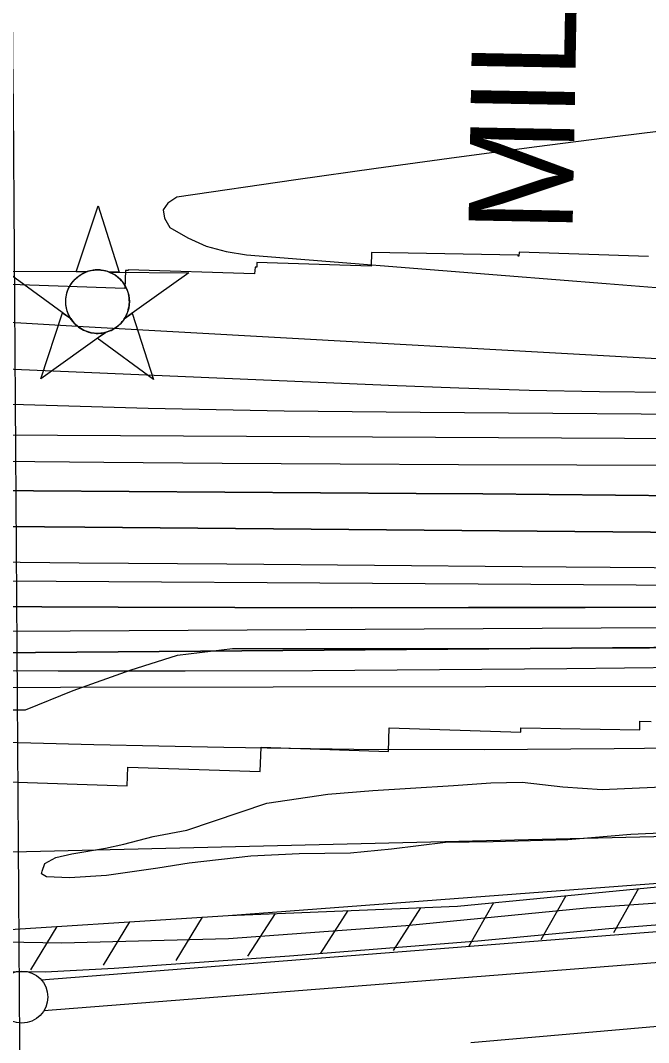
# Model space of a CAD drawing. Extents: x 3508733 to 3546731, y 546897 to 572481.
# Drawn here: x 3533948 to 3534551, y 561954 to 562937 of the extents above; entities that cross this region are included whole.
import ezdxf

# ---------------------------------------------------------------- set-up
doc = ezdxf.new("R2010")
doc.units = 0
for name, color, linetype in [('V-CHAN-NAID', 7, 'Continuous'), ('V-FLOD-BASE', 7, 'Continuous'), ('V-GRID-MAJR', 7, 'Continuous'), ('V-LEVE-TOET', 7, 'Continuous'), ('V-RIVR-EDGE', 7, 'Continuous'), ('V-RRAP-FSHR', 7, 'Continuous'), ('V-RRAP-RVMT', 7, 'Continuous'), ('V-SITE-VEGE', 7, 'Continuous'), ('V-SURV-LINE', 7, 'Continuous'), ('V-TOPO-DPTH', 7, 'Continuous'), ('V-TOPO-MAJR', 7, 'Continuous'), ('V-TOPO-MINR', 7, 'Continuous'), ('V-TOPO-WATR', 7, 'Continuous')]:
    doc.layers.add(name, color=color, linetype=linetype)

msp = doc.modelspace()

# ---------------------------------------------------------------- linework, layer by layer
at = {"layer": 'V-CHAN-NAID'}
for points in [[(3534011.04, 562694.73), (3534001.45, 562694.8), (3534022.58, 562758.28), (3534042.8, 562694.5), (3534033.21, 562694.57), (3534031.64, 562695.15), (3534029.54, 562695.77), (3534027.5, 562696.22), (3534025.46, 562696.53), (3534024.3, 562696.64), (3534022.76, 562696.72), (3534021.04, 562696.72), (3534019.67, 562696.65), (3534017.77, 562696.45), (3534016.4, 562696.23), (3534014.62, 562695.85), (3534013.08, 562695.43), (3534012.05, 562695.1)], [(3534011.04, 562694.73), (3533934.54, 562695.27), (3533996.11, 562649.87), (3533995, 562651.78), (3533994.19, 562653.41), (3533993.36, 562655.38), (3533992.67, 562657.43), (3533992.3, 562658.75), (3533991.94, 562660.38), (3533991.7, 562661.82), (3533991.51, 562663.42), (3533991.4, 562665.16), (3533991.39, 562666.74), (3533991.49, 562668.81), (3533991.68, 562670.43), (3533992.07, 562672.63), (3533992.55, 562674.56), (3533993.15, 562676.44), (3533993.81, 562678.12), (3533994.54, 562679.71), (3533995.35, 562681.25), (3533996.41, 562682.98), (3533997.44, 562684.45), (3533998.44, 562685.72), (3533999.44, 562686.87), (3534000.75, 562688.21), (3534001.8, 562689.17), (3534003.52, 562690.57), (3534004.73, 562691.44), (3534006.42, 562692.51), (3534008.15, 562693.45), (3534009.6, 562694.14)], [(3534033.21, 562694.57), (3534109.7, 562694.03), (3534047.5, 562649.51), (3534048.41, 562651), (3534049.39, 562652.84), (3534050.1, 562654.43), (3534050.84, 562656.38), (3534051.39, 562658.17), (3534051.79, 562659.81), (3534052.15, 562661.82), (3534052.33, 562663.39), (3534052.46, 562665.6), (3534052.43, 562667.66), (3534052.24, 562669.88), (3534051.97, 562671.64), (3534051.48, 562673.87), (3534050.84, 562676.01), (3534050.09, 562677.99), (3534049.45, 562679.43), (3534048.44, 562681.35), (3534047.38, 562683.07), (3534046.16, 562684.77), (3534044.9, 562686.31), (3534043.63, 562687.68), (3534042, 562689.21), (3534040.25, 562690.62), (3534038.57, 562691.8), (3534036.68, 562692.93), (3534035.21, 562693.69)], [(3534029.47, 562636.6), (3533967.27, 562592.08), (3533988.39, 562655.56), (3533996.11, 562649.87), (3533996.75, 562648.91), (3533998.13, 562647.05), (3533999.34, 562645.63), (3534000.81, 562644.13), (3534002.2, 562642.88), (3534003.65, 562641.72), (3534005.05, 562640.74), (3534006.73, 562639.7), (3534008.45, 562638.79), (3534010.24, 562637.98), (3534011.68, 562637.42), (3534013.31, 562636.89), (3534015.54, 562636.33), (3534017.07, 562636.04), (3534019.09, 562635.78), (3534020.63, 562635.68), (3534022.49, 562635.66), (3534024.18, 562635.74), (3534025.89, 562635.91), (3534027.79, 562636.22)], [(3534047.5, 562649.51), (3534055.3, 562655.09), (3534075.52, 562591.31), (3534021.67, 562631.02), (3534029.47, 562636.6), (3534031.14, 562637.08), (3534032.75, 562637.64), (3534034.91, 562638.55), (3534036.64, 562639.43), (3534038.51, 562640.55), (3534040.25, 562641.76), (3534041.8, 562643.01), (3534043.08, 562644.17), (3534044.47, 562645.59), (3534045.67, 562647), (3534046.79, 562648.47)]]:
    msp.add_lwpolyline(points, close=True, dxfattribs=at)
msp.add_circle((3534021.92, 562666.19), 30.54, dxfattribs=at)
at = {"layer": 'V-FLOD-BASE'}
msp.add_lwpolyline([(3532710.45, 562040.61), (3532907.8, 562036.26), (3533054.05, 562032.42), (3533261.96, 562026.2), (3533512.77, 562021.89), (3533708.99, 562021.66), (3533810.05, 562022.98), (3533971.6, 562021.93), (3534038.02, 562025.37), (3534206.16, 562037.17), (3534387.26, 562051.78), (3534513.1, 562063.43), (3534724.18, 562080.08), (3534928.17, 562093.28), (3534994.62, 562099.66), (3535003.96, 562094.28), (3535028.65, 562095.2), (3535215.62, 562109.75), (3535302.06, 562118.27), (3535302.12, 562118.28)], dxfattribs=at)
at = {"layer": 'V-GRID-MAJR'}
msp.add_spline([(3534014.46, 552440.28), (3533972.17, 558498.11), (3533929.85, 564559.03), (3533887.54, 570619.96), (3533887.51, 570623.03)], degree=3, dxfattribs=at)
at = {"layer": 'V-LEVE-TOET'}
for points in [[(3536056.52, 562014.26), (3535948.09, 562039.45), (3535773.65, 562101.73), (3535656.09, 562153.45), (3535628.6, 562165.48), (3535615.73, 562170.31), (3535604.6, 562173.36), (3535592.85, 562173.48), (3535551.67, 562168.61), (3535408.81, 562158.32), (3535383.24, 562156.54), (3535357.07, 562154.73), (3535231.86, 562147.19), (3535010.18, 562127.7), (3534833.15, 562108.35), (3534677.93, 562096.41), (3534491.56, 562083.03), (3534318.08, 562065.99), (3534147.58, 562053.63), (3533987.15, 562049.38), (3533933.12, 562050.52)], [(3534380.39, 561953.86), (3534559.73, 561969.66), (3534741.97, 561980.73), (3534928.4, 561999.99), (3535053.12, 562016.94), (3535087.23, 562020.7), (3535101.67, 562021.54), (3535164.94, 562025.2), (3535267.19, 562027.8), (3535404.07, 562038.52), (3535565.16, 562050.39), (3535626.81, 562047.41), (3535672.54, 562037.55), (3535711.16, 562022.47), (3535857.44, 561964), (3535975.05, 561917.57)]]:
    msp.add_lwpolyline(points, dxfattribs=at)
at = {"layer": 'V-RIVR-EDGE'}
msp.add_lwpolyline([(3533924.6, 562273.79), (3533952.81, 562273.72), (3533998.48, 562292.22), (3534053.16, 562311.9), (3534098.82, 562326.19), (3534151.67, 562332.66), (3534356.98, 562332.76), (3534649.34, 562333.83), (3534700.96, 562331.3), (3534771.84, 562347.34), (3534866.07, 562338.1), (3535058.23, 562359.84)], dxfattribs=at)
at = {"layer": 'V-RRAP-FSHR'}
for p, q in [((3534471.73, 562095.13), (3534447.74, 562052.6)), ((3534541.4, 562101.93), (3534517.41, 562059.4)), ((3534402.06, 562088.34), (3534378.07, 562045.81)), ((3534122.46, 562074.6), (3534097.09, 562032.87)), ((3534192.37, 562078.01), (3534165.97, 562036.93)), ((3534262.31, 562080.79), (3534235.91, 562039.71)), ((3534332.26, 562083.57), (3534305.86, 562042.49)), ((3533982.75, 562065.55), (3533957.39, 562023.82)), ((3534052.6, 562070.07), (3534027.24, 562028.35))]:
    msp.add_line(p, q, dxfattribs=at)
for points in [[(3529520.03, 562301.45), (3530005.39, 562231.9), (3530463.26, 562162.52), (3530652.17, 562124.72), (3530699.67, 562125.28), (3530728.12, 562143.47), (3530785.02, 562179.86), (3530835.73, 562162.04), (3530871.39, 562134.3), (3530902.91, 562112.43), (3531136.15, 562100.24), (3531507.83, 562104.77), (3531883.57, 562094.27), (3532389.29, 562081.34), (3532875.91, 562077.71), (3533344.93, 562059.99), (3533650.72, 562055.72), (3533887.4, 562059.37), (3534147.49, 562076.22), (3534367.53, 562084.97), (3534626.01, 562110.18), (3534901.97, 562131.95), (3535007.86, 562142.19), (3535007.92, 562141.08)], [(3533674.67, 562056.09), (3533887.4, 562059.37), (3534147.49, 562076.22), (3534581.44, 562108.77), (3534869.21, 562129.45)]]:
    msp.add_lwpolyline(points, dxfattribs=at)
at = {"layer": 'V-RRAP-RVMT'}
for p, q in [((3534285.07, 562713.5), (3534284.84, 562700.16)), ((3534425.94, 562710.81), (3534285.07, 562713.5)), ((3534426.78, 562713.85), (3534426.62, 562709.89)), ((3534551.14, 562709.62), (3534426.78, 562713.85)), ((3534174.94, 562703.95), (3534174.75, 562699.4)), ((3534284.84, 562700.16), (3534174.94, 562703.95)), ((3534425.93, 562709.91), (3534425.94, 562710.81)), ((3534426.62, 562709.89), (3534425.93, 562709.91)), ((3534048.9, 562696.19), (3534048.02, 562678.96)), ((3534051.16, 562696.07), (3534048.9, 562696.19)), ((3534051.19, 562696.89), (3534051.16, 562696.07)), ((3534172.81, 562692.81), (3534051.19, 562696.89)), ((3534173.17, 562699.48), (3534172.81, 562692.81)), ((3534174.75, 562699.4), (3534173.17, 562699.48)), ((3534048.02, 562678.96), (3533938.22, 562682.79)), ((3534542.72, 562254.44), (3534542.88, 562262.92)), ((3534542.88, 562262.92), (3534553.67, 562262.55)), ((3534301.31, 562233.68), (3534302.14, 562256.53)), ((3534302.14, 562256.53), (3534428.44, 562252.18)), ((3534428.44, 562252.18), (3534428.6, 562256.55)), ((3534428.6, 562256.55), (3534542.72, 562254.44)), ((3534178.23, 562214.38), (3534179.14, 562237.9)), ((3534179.14, 562237.9), (3534301.31, 562233.68)), ((3534050.34, 562200.69), (3534050.97, 562218.73)), ((3534050.97, 562218.73), (3534178.23, 562214.38)), ((3533906.85, 562205.61), (3534050.34, 562200.69))]:
    msp.add_line(p, q, dxfattribs=at)
at = {"layer": 'V-SITE-VEGE'}
msp.add_lwpolyline([(3534598.32, 562156.8), (3534534.26, 562153.92), (3534473.69, 562148.66), (3534402, 562147.04), (3534356.17, 562146.33), (3534304.4, 562139.81), (3534265, 562136.09), (3534215.64, 562135.42), (3534169.21, 562132.95), (3534109.81, 562126.51), (3534079.79, 562121.53), (3534030.37, 562114.39), (3533995.1, 562112.4), (3533972.78, 562113.21), (3533968.11, 562116.2), (3533968.73, 562118.54), (3533971.15, 562126.16), (3533981.79, 562131.92), (3533997.1, 562135.29), (3534029.46, 562140.84), (3534047.13, 562144.77), (3534075.4, 562152.12), (3534107.78, 562158.25), (3534184.41, 562183.91), (3534243.25, 562192.71), (3534286.18, 562196.39), (3534322.62, 562198.37), (3534363.77, 562200.89), (3534399.64, 562203.46), (3534429.6, 562204.33), (3534468.92, 562199.82), (3534506.49, 562197.09), (3534571.14, 562199.96)], dxfattribs=at)
at = {"layer": 'V-SURV-LINE'}
for points in [[(3533967.89, 562014.2), (3535582.88, 562141.23)], [(3535585.23, 562111.32), (3533970.23, 561984.29)]]:
    msp.add_lwpolyline(points, dxfattribs=at)
msp.add_circle((3533949.15, 561997.68), 25, dxfattribs=at)
at = {"layer": 'V-TOPO-DPTH'}
for points in [[(3536504.22, 562604.88), (3535853, 562494.94), (3535841.49, 562493.2), (3535829.95, 562491.72), (3535818.36, 562490.64), (3535806.74, 562489.82), (3535616.96, 562479.7), (3535510.41, 562475.1), (3535403.84, 562471.95), (3535297.22, 562470.97), (3535190.57, 562471.44), (3534795.52, 562477.17), (3534753.11, 562477.76), (3534710.7, 562478.3), (3534668.29, 562478.78), (3534625.88, 562479.22), (3534583.15, 562479.64), (3534519.37, 562480.23), (3534455.59, 562480.79), (3534391.82, 562481.3), (3534328.04, 562481.78), (3533592.42, 562487)], [(3536504.22, 562604.88), (3535853, 562494.94), (3535841.49, 562493.2), (3535829.95, 562491.72), (3535818.36, 562490.64), (3535806.74, 562489.82), (3535616.96, 562479.7), (3535510.41, 562475.1), (3535403.84, 562471.95), (3535297.22, 562470.97), (3535190.57, 562471.44), (3534795.52, 562477.17), (3534753.11, 562477.76), (3534710.7, 562478.3), (3534668.29, 562478.78), (3534625.88, 562479.22), (3534583.15, 562479.64), (3534519.37, 562480.23), (3534455.59, 562480.79), (3534391.82, 562481.3), (3534328.04, 562481.78), (3533592.42, 562487)], [(3533862.28, 562416.56), (3534004.12, 562415.25), (3534145.97, 562413.99), (3534287.82, 562412.82), (3534429.66, 562411.71), (3534641.17, 562410.11), (3534677.26, 562409.86), (3534713.36, 562409.65), (3534749.45, 562409.5), (3534785.55, 562409.38), (3534821.64, 562409.34), (3534857.74, 562409.35), (3534893.84, 562409.46), (3534929.93, 562409.62), (3535792.04, 562414.58), (3535799.65, 562414.62), (3535807.25, 562414.67), (3535814.86, 562414.71), (3535822.46, 562414.76), (3535835.37, 562414.83), (3535836.52, 562414.85), (3535839.96, 562414.98), (3535842.49, 562415.15), (3536790.17, 562568.34)], [(3533862.28, 562416.56), (3534004.12, 562415.25), (3534145.97, 562413.99), (3534287.82, 562412.82), (3534429.66, 562411.71), (3534641.17, 562410.11), (3534677.26, 562409.86), (3534713.36, 562409.65), (3534749.45, 562409.5), (3534785.55, 562409.38), (3534821.64, 562409.34), (3534857.74, 562409.35), (3534893.84, 562409.46), (3534929.93, 562409.62), (3535792.04, 562414.58), (3535799.65, 562414.62), (3535807.25, 562414.67), (3535814.86, 562414.71), (3535822.46, 562414.76), (3535835.37, 562414.83), (3535836.52, 562414.85), (3535839.96, 562414.98), (3535842.49, 562415.15), (3536790.17, 562568.34)], [(3536039.54, 562494.04), (3535878.65, 562474.65), (3535856.07, 562472.19), (3535833.47, 562470.09), (3535810.82, 562468.51), (3535788.14, 562467.28), (3535353.95, 562448.85), (3535247.02, 562445.12), (3535140.07, 562442.45), (3535033.09, 562441.39), (3534926.09, 562441.4), (3534762.65, 562442.64), (3534737.36, 562442.83), (3534712.07, 562443.04), (3534686.77, 562443.26), (3534661.48, 562443.48), (3534009.83, 562449.45), (3533932.07, 562450.16)], [(3533932.07, 562450.16), (3534009.83, 562449.45), (3534661.48, 562443.48), (3534686.77, 562443.26), (3534712.07, 562443.04), (3534737.36, 562442.83), (3534762.65, 562442.64), (3534926.09, 562441.4), (3535033.09, 562441.39), (3535140.07, 562442.45), (3535247.02, 562445.12), (3535353.95, 562448.85), (3535788.14, 562467.28), (3535810.82, 562468.51), (3535833.47, 562470.09), (3535856.07, 562472.19), (3535878.65, 562474.65), (3536039.54, 562494.04)], [(3536178.12, 562440.74), (3535863.07, 562399.79), (3535854.08, 562398.72), (3535845.07, 562397.77), (3535836.05, 562397.03), (3535827.01, 562396.41), (3535665.5, 562387.12), (3535575.67, 562382.67), (3535485.82, 562379.17), (3535395.92, 562377.08), (3535305.99, 562375.95), (3534735.27, 562373.24), (3534725.01, 562373.2), (3534714.76, 562373.15), (3534704.51, 562373.11), (3534694.25, 562373.07), (3534490.36, 562372.29), (3534378.15, 562372), (3534265.95, 562371.89), (3534153.75, 562372.08), (3534041.55, 562372.45), (3533601.11, 562374.45)], [(3533601.11, 562374.45), (3534041.55, 562372.45), (3534153.75, 562372.08), (3534265.95, 562371.89), (3534378.15, 562372), (3534490.36, 562372.29), (3534694.25, 562373.07), (3534704.51, 562373.11), (3534714.76, 562373.15), (3534725.01, 562373.2), (3534735.27, 562373.24), (3535305.99, 562375.95), (3535395.92, 562377.08), (3535485.82, 562379.17), (3535575.67, 562382.67), (3535665.5, 562387.12), (3535827.01, 562396.41), (3535836.05, 562397.03), (3535845.07, 562397.77), (3535854.08, 562398.72), (3535863.07, 562399.79), (3536178.12, 562440.74)], [(3536067.23, 562382.22), (3535995.17, 562374.91), (3535905.67, 562366.33), (3535878.3, 562363.97), (3535850.91, 562361.96), (3535823.48, 562360.47), (3535796.04, 562359.32), (3535330.24, 562344.39), (3535227.93, 562341.5), (3535125.61, 562339.12), (3535023.28, 562337.52), (3534920.93, 562336.44), (3534757.58, 562335.33), (3534736.9, 562335.18), (3534716.23, 562335.03), (3534695.55, 562334.87), (3534674.87, 562334.71), (3533882.99, 562328.22)], [(3536067.23, 562382.22), (3535995.17, 562374.91), (3535905.67, 562366.33), (3535878.3, 562363.97), (3535850.91, 562361.96), (3535823.48, 562360.47), (3535796.04, 562359.32), (3535330.24, 562344.39), (3535227.93, 562341.5), (3535125.61, 562339.12), (3535023.28, 562337.52), (3534920.93, 562336.44), (3534757.58, 562335.33), (3534736.9, 562335.18), (3534716.23, 562335.03), (3534695.55, 562334.87), (3534674.87, 562334.71), (3533882.99, 562328.22)], [(3533578.11, 562295.01), (3534598.42, 562296.48), (3534618.3, 562296.54), (3534638.17, 562296.65), (3534658.05, 562296.83), (3534677.92, 562297.06), (3534713.81, 562297.53), (3534717.67, 562297.57), (3534719.6, 562297.59), (3534721.53, 562297.61), (3534736.98, 562297.73), (3534746.64, 562297.8), (3534756.3, 562297.87), (3534765.95, 562297.94), (3534775.61, 562298), (3534877.04, 562298.61), (3534937.41, 562299), (3534997.78, 562299.42), (3535058.15, 562299.88)]]:
    msp.add_lwpolyline(points, dxfattribs=at)
at = {"layer": 'V-TOPO-MAJR'}
for points in [[(3534643.55, 562840.07), (3534521.33, 562824.81), (3534443.99, 562814.92), (3534366.7, 562804.72), (3534289.46, 562794.08), (3534212.26, 562783.13), (3534098.11, 562766.6), (3534089.49, 562760.98), (3534084.81, 562754.43), (3534086.06, 562746.48), (3534091.25, 562737.59), (3534108.47, 562727.55), (3534126.39, 562719.48), (3534145.37, 562714.34), (3534165.05, 562711.18), (3534413.77, 562691.4), (3534462.05, 562687.53), (3534510.33, 562683.64), (3534558.6, 562679.7)], [(3533564.41, 562516.2), (3534027.84, 562511.95), (3534141.45, 562511.03), (3534255.07, 562510.26), (3534368.68, 562509.73), (3534482.3, 562509.36), (3534694.23, 562508.89), (3534701.88, 562508.87), (3534709.53, 562508.85), (3534717.18, 562508.82), (3534724.83, 562508.79), (3534777.59, 562508.56), (3534811.62, 562508.35), (3534845.65, 562508.07), (3534879.68, 562507.68), (3534913.7, 562507.22), (3535027.54, 562505.5)]]:
    msp.add_lwpolyline(points, dxfattribs=at)
at = {"layer": 'V-TOPO-MINR'}
for points in [[(3533931.78, 562646.66), (3534007.98, 562642.14), (3534662.9, 562605.64), (3534684.4, 562604.61), (3534705.91, 562603.79), (3534727.43, 562603.29), (3534748.95, 562603.02), (3534770.47, 562603.12), (3534791.99, 562603.52), (3534813.49, 562604.36), (3534834.98, 562605.49), (3535756.08, 562663.44), (3535778.85, 562665.42), (3535801.52, 562668.1), (3535824.04, 562671.86), (3535846.45, 562676.32), (3536721.03, 562872.16)], [(3533939.82, 562567.51), (3534070.5, 562563.77), (3534201.21, 562561.35), (3534331.94, 562559.81), (3534671.43, 562557.52), (3534689.55, 562557.43), (3534707.67, 562557.39), (3534725.78, 562557.4), (3534743.9, 562557.46), (3535083.15, 562559.19), (3535205.19, 562560.64), (3535327.19, 562563.17), (3535449.16, 562567.34), (3535571.09, 562572.61), (3535786.58, 562583.36), (3535800.71, 562584.37), (3535814.79, 562585.78), (3535828.8, 562587.78), (3535842.77, 562590.19), (3536911.98, 562797.95)], [(3533566.37, 562617.21), (3534301.26, 562585.73), (3534368.83, 562583.21), (3534436.41, 562581.18), (3534504.01, 562579.9), (3534571.62, 562579.11), (3534691.63, 562578.37), (3534699.24, 562578.35), (3534706.86, 562578.35), (3534714.47, 562578.41), (3534722.08, 562578.49), (3535503.67, 562589.29), (3535555.12, 562590.3), (3535606.57, 562591.72), (3535657.99, 562593.75), (3535709.4, 562596.18), (3535800.93, 562601.05), (3535806.55, 562601.48), (3535812.14, 562602.07), (3535817.71, 562602.9), (3535823.25, 562603.9), (3536055.11, 562651.06)], [(3533592.42, 562487), (3534328.04, 562481.78), (3534391.82, 562481.3), (3534455.59, 562480.79), (3534519.37, 562480.23), (3534583.15, 562479.64), (3534625.88, 562479.22), (3534668.29, 562478.78), (3534710.7, 562478.3), (3534753.11, 562477.76), (3534795.52, 562477.17), (3535190.57, 562471.44), (3535297.22, 562470.97), (3535403.84, 562471.95), (3535510.41, 562475.1), (3535616.96, 562479.7), (3535806.74, 562489.82), (3535818.36, 562490.64), (3535829.95, 562491.72), (3535841.49, 562493.2), (3535853, 562494.94), (3536504.22, 562604.88)], [(3533680.62, 562539.52), (3534649.1, 562534.39), (3534678.83, 562534.25), (3534708.56, 562534.11), (3534738.29, 562534.01), (3534768.02, 562533.91), (3534891.63, 562533.58), (3534983.17, 562533.58), (3535074.7, 562533.93), (3535166.23, 562534.79), (3535257.76, 562535.99), (3535752.64, 562543.87), (3535786.95, 562544.94), (3535821.21, 562546.72), (3535855.41, 562549.55), (3535889.55, 562553.08), (3535937.85, 562558.82), (3535995.96, 562566.58), (3536053.89, 562575.46)], [(3533862.28, 562416.56), (3534004.12, 562415.25), (3534145.97, 562413.99), (3534287.82, 562412.82), (3534429.66, 562411.71), (3534641.17, 562410.11), (3534677.26, 562409.86), (3534713.36, 562409.65), (3534749.45, 562409.5), (3534785.55, 562409.38), (3534821.64, 562409.34), (3534857.74, 562409.35), (3534893.84, 562409.46), (3534929.93, 562409.62), (3535792.04, 562414.58), (3535799.65, 562414.62), (3535807.25, 562414.67), (3535814.86, 562414.71), (3535822.46, 562414.76), (3535835.37, 562414.83), (3535836.52, 562414.85), (3535839.96, 562414.98), (3535842.49, 562415.15), (3536790.17, 562568.34)], [(3533576.61, 562399.9), (3534691.2, 562392.94), (3534695, 562392.92), (3534698.8, 562392.9), (3534702.6, 562392.9), (3534706.4, 562392.9), (3534713.27, 562392.91), (3534714, 562392.91), (3534714.36, 562392.91), (3534714.73, 562392.92), (3535572.24, 562395.65), (3535617.52, 562396.16), (3535662.78, 562397.16), (3535708.02, 562398.89), (3535753.25, 562401.11), (3535834.52, 562405.76), (3535839.09, 562406.08), (3535843.66, 562406.49), (3535848.21, 562407.02), (3535852.76, 562407.63), (3536469.23, 562499.46)], [(3533932.07, 562450.16), (3534009.83, 562449.45), (3534661.48, 562443.48), (3534686.77, 562443.26), (3534712.07, 562443.04), (3534737.36, 562442.83), (3534762.65, 562442.64), (3534926.09, 562441.4), (3535033.09, 562441.39), (3535140.07, 562442.45), (3535247.02, 562445.12), (3535353.95, 562448.85), (3535788.14, 562467.28), (3535810.82, 562468.51), (3535833.47, 562470.09), (3535856.07, 562472.19), (3535878.65, 562474.65), (3536039.54, 562494.04)], [(3533792.69, 562133.7), (3535332.96, 562170.73), (3535423.63, 562173.71), (3535514.25, 562177.74), (3535604.78, 562183.36), (3535695.25, 562190.04), (3535863.1, 562203.92), (3535869.6, 562204.56), (3535876.07, 562205.33), (3535882.52, 562206.3), (3535888.96, 562207.41), (3537178.66, 562450.07)], [(3533601.11, 562374.45), (3534041.55, 562372.45), (3534153.75, 562372.08), (3534265.95, 562371.89), (3534378.15, 562372), (3534490.36, 562372.29), (3534694.25, 562373.07), (3534704.51, 562373.11), (3534714.76, 562373.15), (3534725.01, 562373.2), (3534735.27, 562373.24), (3535305.99, 562375.95), (3535395.92, 562377.08), (3535485.82, 562379.17), (3535575.67, 562382.67), (3535665.5, 562387.12), (3535827.01, 562396.41), (3535836.05, 562397.03), (3535845.07, 562397.77), (3535854.08, 562398.72), (3535863.07, 562399.79), (3536178.12, 562440.74)], [(3533938.89, 562349.38), (3534675.75, 562353.69), (3534695.63, 562353.8), (3534715.5, 562353.92), (3534735.38, 562354.04), (3534755.25, 562354.16), (3535036.22, 562355.82), (3535171.52, 562357.44), (3535306.78, 562360.13), (3535442.01, 562364.44), (3535577.21, 562369.83), (3535814.05, 562380.69), (3535830.79, 562381.62), (3535847.51, 562382.77), (3535864.21, 562384.25), (3535880.89, 562385.95), (3536083.39, 562408.53)], [(3533562.18, 562311.44), (3533984.04, 562311.17), (3534106.2, 562311.31), (3534228.35, 562311.72), (3534350.5, 562312.55), (3534472.65, 562313.67), (3534694.34, 562316.07), (3534705.64, 562316.19), (3534716.95, 562316.29), (3534728.25, 562316.39), (3534739.56, 562316.48), (3534829.56, 562317.15), (3534885.87, 562317.66), (3534942.17, 562318.28), (3534998.48, 562319.08), (3535054.78, 562320)], [(3533578.11, 562295.01), (3534598.42, 562296.48), (3534618.3, 562296.54), (3534638.17, 562296.65), (3534658.05, 562296.83), (3534677.92, 562297.06), (3534713.81, 562297.53), (3534717.67, 562297.57), (3534719.6, 562297.59), (3534721.53, 562297.61), (3534736.98, 562297.73), (3534746.64, 562297.8), (3534756.3, 562297.87), (3534765.95, 562297.94), (3534775.61, 562298), (3534877.04, 562298.61), (3534937.41, 562299), (3534997.78, 562299.42), (3535058.15, 562299.88)], [(3533884.7, 562243.86), (3534018.35, 562240.33), (3534143.27, 562237.73), (3534268.2, 562236.07), (3534393.14, 562235.8), (3534518.08, 562236.47), (3534898.85, 562240.65), (3534980.49, 562241.69), (3535062.12, 562242.91), (3535143.75, 562244.4), (3535225.38, 562246.08), (3535307, 562247.87), (3535388.63, 562249.6), (3535470.26, 562251.25), (3535551.88, 562252.85), (3535808.98, 562257.78), (3535838.18, 562258.77), (3535867.33, 562260.34), (3535896.43, 562262.76), (3535925.49, 562265.76), (3536022.17, 562277.17)]]:
    msp.add_lwpolyline(points, dxfattribs=at)
at = {"layer": 'V-TOPO-WATR'}
msp.add_lwpolyline([(3533882.99, 562328.22), (3534674.87, 562334.71), (3534695.55, 562334.87), (3534716.23, 562335.03), (3534736.9, 562335.18), (3534757.58, 562335.33), (3534920.93, 562336.44), (3535023.28, 562337.52), (3535125.61, 562339.12), (3535227.93, 562341.5), (3535330.24, 562344.39), (3535796.04, 562359.32), (3535823.48, 562360.47), (3535850.91, 562361.96), (3535878.3, 562363.97), (3535905.67, 562366.33), (3535995.17, 562374.91), (3536067.23, 562382.22)], dxfattribs=at)

# ---------------------------------------------------------------- texts
at = {"layer": 'V-CHAN-NAID'}
msp.add_text('MILE "136" BUOYS (2)', height=100, rotation=88.95015, dxfattribs=at).set_placement((3534478.07, 562731.5))

doc.saveas('drawing.dxf')
